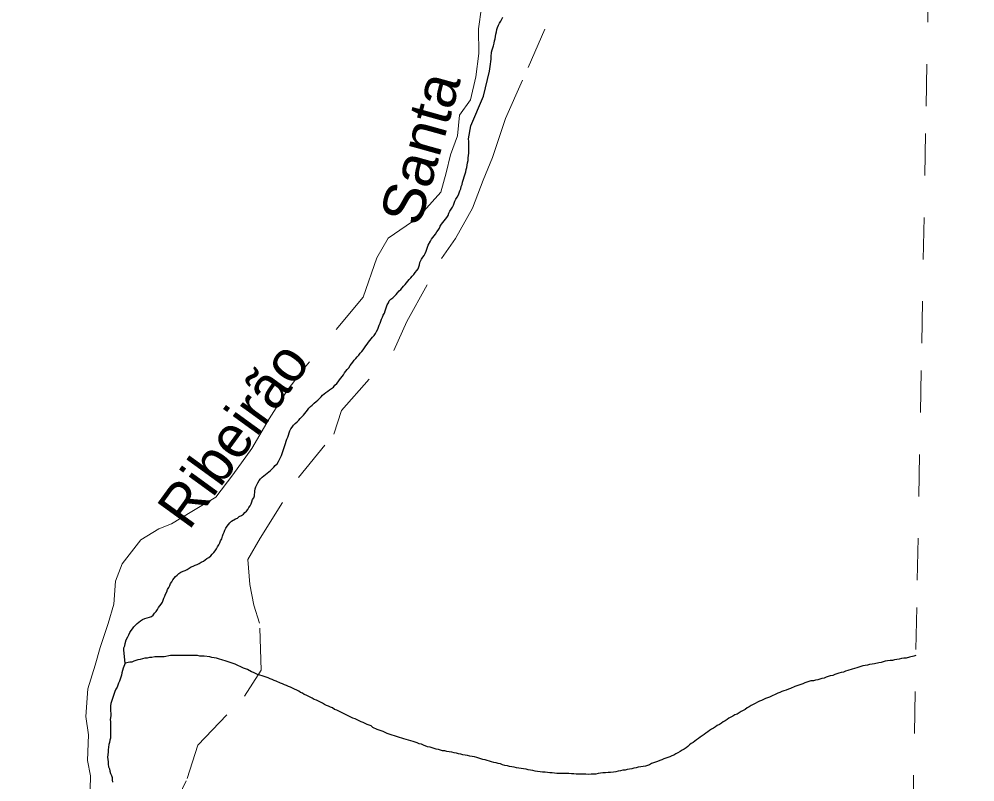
# Model space of a CAD drawing. Extents: x 785.9 to 812.4, y 7674.9 to 7703.1.
# Drawn here: x 809.859 to 812.139, y 7679.501 to 7681.32 of the extents above; entities that cross this region are included whole.
import ezdxf
from ezdxf.enums import TextEntityAlignment as Align

# ---------------------------------------------------------------- set-up
doc = ezdxf.new("R2010")
doc.units = 0
doc.header["$LTSCALE"] = 0.04
doc.linetypes.add('SHORT_DASHED', pattern=[2.7, 1.5, -1.2])
for name, color, linetype, lineweight in [('21', 7, 'SHORT_DASHED', 13), ('53', 7, 'SHORT_DASHED', 13), ('7', 7, 'Continuous', 25)]:
    doc.layers.add(name, color=color, linetype=linetype, lineweight=lineweight)
doc.layers.add('61', color=7, linetype='Continuous')

msp = doc.modelspace()

# ---------------------------------------------------------------- linework, layer by layer
at = {"layer": '21'}
for points in [[(810.2146, 7679.4131), (810.2602, 7679.5091), (810.2853, 7679.5886), (810.3971, 7679.7055), (810.4362, 7679.7672), (810.4326, 7679.8797), (810.4187, 7679.9221), (810.4095, 7679.9712), (810.4051, 7680.031), (810.4345, 7680.0821), (810.5252, 7680.2267), (810.6102, 7680.33), (810.6282, 7680.3862), (810.7531, 7680.5294), (810.7837, 7680.5991), (810.8666, 7680.7488), (810.9003, 7680.7965), (810.9403, 7680.8689), (810.9661, 7680.9356), (810.9884, 7680.9902), (811.0192, 7681.0826), (811.0733, 7681.2042), (811.1523, 7681.3873)], [(810.9618, 7681.3472), (810.9548, 7681.2963), (810.9558, 7681.2377), (810.9489, 7681.1822), (810.9361, 7681.1277), (810.9098, 7681.0906), (810.9047, 7681.0412), (810.8884, 7680.9962), (810.8776, 7680.9529), (810.8651, 7680.9071), (810.8101, 7680.8463), (810.7397, 7680.7976), (810.7122, 7680.7504), (810.6794, 7680.6564), (810.5401, 7680.4884), (810.4982, 7680.4339), (810.4557, 7680.3665), (810.4141, 7680.2957), (810.3691, 7680.2332), (810.3283, 7680.1799), (810.2709, 7680.1458), (810.2226, 7680.1166), (810.1926, 7680.1041), (810.1499, 7680.0779), (810.1047, 7680.0209), (810.0887, 7679.9796), (810.0851, 7679.9246), (810.0712, 7679.8788), (810.0529, 7679.8213)], [(810.9618, 7681.3472), (810.9548, 7681.2963), (810.9558, 7681.2377), (810.9489, 7681.1822), (810.9361, 7681.1277), (810.9098, 7681.0906), (810.9047, 7681.0412), (810.8884, 7680.9962), (810.8776, 7680.9529), (810.8651, 7680.9071), (810.8101, 7680.8463), (810.7397, 7680.7976), (810.7122, 7680.7504), (810.6794, 7680.6564), (810.5401, 7680.4884), (810.4982, 7680.4339), (810.4557, 7680.3665), (810.4141, 7680.2957), (810.3691, 7680.2332), (810.3283, 7680.1799), (810.2709, 7680.1458), (810.2226, 7680.1166), (810.1926, 7680.1041), (810.1499, 7680.0779), (810.1047, 7680.0209), (810.0887, 7679.9796), (810.0851, 7679.9246), (810.0712, 7679.8788), (810.0529, 7679.8213)], [(810.0529, 7679.8213), (810.0404, 7679.7789), (810.0229, 7679.7231), (810.0187, 7679.6564), (810.0247, 7679.6128), (810.0222, 7679.5521), (810.0297, 7679.5153), (810.0281, 7679.4499), (810.0105, 7679.4008), (809.9755, 7679.3329), (809.9064, 7679.2514), (809.8592, 7679.2134)], [(810.0529, 7679.8213), (810.0404, 7679.7789), (810.0229, 7679.7231), (810.0187, 7679.6564), (810.0247, 7679.6128), (810.0222, 7679.5521), (810.0297, 7679.5153), (810.0281, 7679.4499), (810.0105, 7679.4008), (809.9755, 7679.3329), (809.9064, 7679.2514), (809.8592, 7679.2134)]]:
    msp.add_lwpolyline(points, dxfattribs=at)
at = {"layer": '53'}
msp.add_lwpolyline([(811.9059, 7674.8946), (811.9165, 7675.4598), (811.9271, 7676.0251), (811.9377, 7676.5903), (811.9483, 7677.1556), (811.9589, 7677.7208), (811.9695, 7678.2861), (811.9801, 7678.8513), (811.9907, 7679.4165), (812.0013, 7679.9818), (812.0119, 7680.547), (812.0225, 7681.1123), (812.0331, 7681.6775), (812.0437, 7682.2428), (812.0543, 7682.808), (812.0648, 7683.3732), (812.0754, 7683.9385), (812.086, 7684.5037), (812.0966, 7685.069), (812.1071, 7685.6342), (812.1177, 7686.1995), (812.1283, 7686.7647), (812.1388, 7687.3299)], dxfattribs=at)
at = {"layer": '7'}
for points in [[(810.7655, 7680.6715), (810.7696, 7680.6747), (810.7728, 7680.6788), (810.7761, 7680.6828), (810.7801, 7680.6869), (810.7834, 7680.6909), (810.7866, 7680.695), (810.7898, 7680.699), (810.7931, 7680.7031), (810.7963, 7680.7071), (810.8003, 7680.7111), (810.8036, 7680.716), (810.8076, 7680.72), (810.8109, 7680.7241), (810.8125, 7680.7289), (810.8141, 7680.7338), (810.8149, 7680.7395), (810.819, 7680.7476), (810.8222, 7680.7524), (810.8254, 7680.7565), (810.8279, 7680.7613), (810.8303, 7680.7662), (810.8319, 7680.771), (810.8351, 7680.7807), (810.84, 7680.7904), (810.8424, 7680.7953), (810.8457, 7680.7993), (810.8489, 7680.8034), (810.8521, 7680.8074), (810.8554, 7680.8123), (810.8586, 7680.8163), (810.8618, 7680.8212), (810.8635, 7680.826), (810.8667, 7680.8309), (810.8699, 7680.8349), (810.8764, 7680.843), (810.8796, 7680.8471), (810.8829, 7680.8519), (810.8845, 7680.8568), (810.8869, 7680.8616), (810.8893, 7680.8665), (810.8926, 7680.8714), (810.895, 7680.8762), (810.8966, 7680.8811), (810.8982, 7680.8859), (810.9007, 7680.8908), (810.9039, 7680.8956), (810.9071, 7680.9005), (810.9088, 7680.9053), (810.9104, 7680.9102), (810.9128, 7680.9151), (810.9136, 7680.9207), (810.916, 7680.9256), (810.9169, 7680.9312), (810.9185, 7680.9361), (810.9217, 7680.9458), (810.9233, 7680.9507), (810.925, 7680.9555), (810.9258, 7680.9612), (810.9274, 7680.966), (810.9282, 7680.9717), (810.929, 7680.9774), (810.9306, 7680.983), (810.9306, 7680.9887), (810.9314, 7680.9943), (810.9322, 7681), (810.9322, 7681.0283), (810.9314, 7681.034), (810.9363, 7681.0653), (810.967, 7681.1359), (810.967, 7681.1359), (810.9808, 7681.1958), (810.9824, 7681.2072), (810.9832, 7681.2128), (810.984, 7681.2185), (810.9848, 7681.2241), (810.9848, 7681.2298), (810.9856, 7681.2411), (810.9873, 7681.2468), (810.9889, 7681.2517), (810.9905, 7681.2565), (810.9921, 7681.2622), (810.9929, 7681.2678), (810.9945, 7681.2727), (810.9953, 7681.2784), (810.9962, 7681.284), (810.9978, 7681.2897), (810.9986, 7681.2954), (811.0002, 7681.3002), (811.0026, 7681.3051), (811.0051, 7681.3099), (811.0083, 7681.3148), (811.0107, 7681.3196), (811.0131, 7681.3245)], [(810.4387, 7680.2273), (810.4427, 7680.2305), (810.4467, 7680.2338), (810.4508, 7680.237), (810.4548, 7680.2402), (810.4589, 7680.2435), (810.4629, 7680.2475), (810.467, 7680.2516), (810.4702, 7680.2556), (810.4743, 7680.2596), (810.4775, 7680.2645), (810.4799, 7680.2694), (810.4823, 7680.2742), (810.4848, 7680.2791), (810.488, 7680.2888), (810.4896, 7680.2936), (810.4912, 7680.2985), (810.4929, 7680.3033), (810.4945, 7680.3082), (810.4961, 7680.3131), (810.4977, 7680.3179), (810.5001, 7680.3228), (810.5018, 7680.3276), (810.5034, 7680.3333), (810.505, 7680.3381), (810.5074, 7680.343), (810.5107, 7680.347), (810.5139, 7680.3519), (810.518, 7680.3559), (810.522, 7680.3592), (810.526, 7680.3632), (810.5293, 7680.3673), (810.5333, 7680.3713), (810.5374, 7680.3754), (810.5438, 7680.3834), (810.5471, 7680.3875), (810.5503, 7680.3923), (810.5544, 7680.3964), (810.5584, 7680.3996), (810.5633, 7680.4037), (810.5673, 7680.4077), (810.5714, 7680.411), (810.5754, 7680.415), (810.5794, 7680.419), (810.5827, 7680.4231), (810.5867, 7680.4263), (810.5908, 7680.4296), (810.5956, 7680.4328), (810.5997, 7680.436), (810.6094, 7680.4425), (810.6126, 7680.4466), (810.6167, 7680.4506), (810.6199, 7680.4547), (810.6231, 7680.4595), (810.6264, 7680.4636), (810.6296, 7680.4676), (810.6328, 7680.4716), (810.6353, 7680.4765), (810.6385, 7680.4805), (810.6417, 7680.4846), (810.6458, 7680.4886), (810.649, 7680.4935), (810.6523, 7680.4975), (810.6555, 7680.5016), (810.6587, 7680.5064), (810.662, 7680.5105), (810.6652, 7680.5145), (810.6693, 7680.5186), (810.6725, 7680.5234), (810.6765, 7680.5275), (810.6798, 7680.5315), (810.683, 7680.5356), (810.6863, 7680.5404), (810.6895, 7680.5445), (810.6927, 7680.5493), (810.696, 7680.5534), (810.6992, 7680.5574), (810.7024, 7680.5615), (810.7057, 7680.5655), (810.7089, 7680.5704), (810.7113, 7680.5752), (810.7146, 7680.5801), (810.7162, 7680.5849), (810.7178, 7680.5898), (810.7202, 7680.5946), (810.7219, 7680.5995), (810.7235, 7680.6043), (810.7259, 7680.6092), (810.7275, 7680.6141), (810.7308, 7680.6189), (810.7324, 7680.6238), (810.734, 7680.6286), (810.7356, 7680.6335), (810.7372, 7680.6383), (810.7405, 7680.6432), (810.7421, 7680.648), (810.7461, 7680.6521), (810.7502, 7680.6553), (810.7583, 7680.6634), (810.7615, 7680.6675), (810.7655, 7680.6715)], [(810.1118, 7679.7839), (810.1093, 7679.8146), (810.1093, 7679.8203), (810.111, 7679.8251), (810.1118, 7679.8308), (810.1147, 7679.8396), (810.1182, 7679.847), (810.1207, 7679.8518), (810.1231, 7679.8567), (810.1263, 7679.8615), (810.1296, 7679.8656), (810.1328, 7679.8704), (810.1368, 7679.8745), (810.1409, 7679.8785), (810.1449, 7679.8818), (810.149, 7679.885), (810.1538, 7679.8882), (810.1587, 7679.8907), (810.1644, 7679.8923), (810.17, 7679.8939), (810.1749, 7679.8955), (810.1789, 7679.8988), (810.1822, 7679.9028), (810.1862, 7679.9069), (810.1894, 7679.9117), (810.1919, 7679.9166), (810.1951, 7679.9206), (810.1983, 7679.9247), (810.2008, 7679.9295), (810.2024, 7679.9344), (810.204, 7679.9392), (810.2064, 7679.9441), (810.208, 7679.9489), (810.2113, 7679.9538), (810.2129, 7679.9595), (810.2161, 7679.9643), (810.2186, 7679.9692), (810.2202, 7679.974), (810.2234, 7679.9781), (810.2259, 7679.9829), (810.2291, 7679.987), (810.2323, 7679.991), (810.2364, 7679.9942), (810.2404, 7679.9975), (810.2453, 7680.0007), (810.2501, 7680.0031), (810.255, 7680.0048), (810.2598, 7680.0072), (810.2647, 7680.0104), (810.2695, 7680.0137), (810.2744, 7680.0153), (810.2793, 7680.0177), (810.2841, 7680.0193), (810.289, 7680.0218), (810.2938, 7680.025), (810.2987, 7680.0274), (810.3027, 7680.0307), (810.3068, 7680.0339), (810.3116, 7680.0363), (810.3165, 7680.0396), (810.3197, 7680.0436), (810.3238, 7680.0477), (810.327, 7680.0517), (810.3302, 7680.0566), (810.3327, 7680.0614), (810.3359, 7680.0663), (810.3383, 7680.0711), (810.3399, 7680.076), (810.3424, 7680.0808), (810.344, 7680.0865), (810.3456, 7680.0913), (810.348, 7680.0962), (810.3496, 7680.1011), (810.3521, 7680.1059), (810.3553, 7680.1108), (810.3585, 7680.1148), (810.3618, 7680.1189), (810.3658, 7680.1229), (810.3755, 7680.1278), (810.3804, 7680.1294), (810.3844, 7680.1334), (810.3893, 7680.1358), (810.3942, 7680.1391), (810.3974, 7680.1431), (810.4014, 7680.1464), (810.4047, 7680.1504), (810.4071, 7680.1553), (810.4103, 7680.1593), (810.4128, 7680.1642), (810.4144, 7680.169), (810.416, 7680.1739), (810.4192, 7680.1779), (810.4209, 7680.1828), (810.4217, 7680.1941), (810.4225, 7680.1998), (810.4241, 7680.2046), (810.4265, 7680.2095), (810.4289, 7680.2143), (810.4314, 7680.2192), (810.4346, 7680.2232), (810.4387, 7680.2273)], [(810.7931, 7679.5986), (810.7882, 7679.6002), (810.7825, 7679.6018), (810.7769, 7679.6034), (810.772, 7679.605), (810.7664, 7679.6067), (810.7615, 7679.6083), (810.7566, 7679.6099), (810.7469, 7679.6131), (810.7421, 7679.6148), (810.7372, 7679.6164), (810.7275, 7679.6212), (810.7178, 7679.6245), (810.713, 7679.6261), (810.7032, 7679.6309), (810.6992, 7679.6342), (810.6943, 7679.6358), (810.6895, 7679.6374), (810.6846, 7679.6398), (810.6798, 7679.6423), (810.6749, 7679.6439), (810.6604, 7679.6512), (810.6555, 7679.6528), (810.6167, 7679.6722), (810.6118, 7679.6738), (810.607, 7679.6771), (810.6021, 7679.6787), (810.5972, 7679.6811), (810.5924, 7679.6827), (810.5875, 7679.6852), (810.5827, 7679.6884), (810.5681, 7679.6957), (810.5633, 7679.6973), (810.5584, 7679.7005), (810.5438, 7679.7078), (810.539, 7679.7094), (810.5349, 7679.7127), (810.5301, 7679.7143), (810.526, 7679.7175), (810.5212, 7679.7199), (810.5163, 7679.7216), (810.5066, 7679.7264), (810.5018, 7679.728), (810.4969, 7679.7305), (810.4921, 7679.7321), (810.4872, 7679.7345), (810.4823, 7679.7361), (810.4726, 7679.741), (810.4678, 7679.7426), (810.4629, 7679.745), (810.4581, 7679.7466), (810.4532, 7679.7491), (810.4484, 7679.7507), (810.4435, 7679.7523), (810.4387, 7679.7539), (810.433, 7679.7556), (810.4281, 7679.7572), (810.4184, 7679.762), (810.4136, 7679.7636), (810.4039, 7679.7685), (810.3942, 7679.7717), (810.3747, 7679.7814), (810.3699, 7679.7831), (810.365, 7679.7847), (810.3505, 7679.7895), (810.3448, 7679.7912), (810.3351, 7679.7944), (810.3302, 7679.796), (810.3246, 7679.7968), (810.3189, 7679.7976), (810.314, 7679.7992), (810.3003, 7679.8009), (810.2906, 7679.8009), (810.2849, 7679.8025), (810.2202, 7679.8025), (810.2048, 7679.7992), (810.1991, 7679.7992), (810.1886, 7679.7992), (810.183, 7679.7992), (810.1757, 7679.7976), (810.17, 7679.7976), (810.1644, 7679.796), (810.1587, 7679.796), (810.1538, 7679.7944), (810.1482, 7679.7928), (810.1425, 7679.792), (810.1377, 7679.7903), (810.1328, 7679.7887), (810.1279, 7679.7863), (810.1247, 7679.7863), (810.1231, 7679.7863), (810.1118, 7679.7839)], [(811.9979, 7679.802), (811.993, 7679.8009), (811.9825, 7679.7984), (811.9752, 7679.796), (811.9696, 7679.796), (811.9639, 7679.7952), (811.9582, 7679.7936), (811.9526, 7679.7928), (811.9469, 7679.792), (811.942, 7679.7903), (811.9364, 7679.7903), (811.9307, 7679.7895), (811.9251, 7679.7887), (811.9202, 7679.7871), (811.9153, 7679.7855), (811.9097, 7679.7847), (811.8992, 7679.7823), (811.8935, 7679.7814), (811.8878, 7679.7806), (811.883, 7679.779), (811.8773, 7679.7782), (811.8716, 7679.7774), (811.8668, 7679.7758), (811.8571, 7679.7725), (811.8514, 7679.7709), (811.8458, 7679.7693), (811.836, 7679.7661), (811.8304, 7679.7645), (811.8255, 7679.7628), (811.8199, 7679.762), (811.8142, 7679.7604), (811.8093, 7679.7588), (811.8045, 7679.7572), (811.7996, 7679.7547), (811.794, 7679.7539), (811.7891, 7679.7523), (811.7843, 7679.7507), (811.7794, 7679.7483), (811.7737, 7679.7475), (811.7689, 7679.7458), (811.764, 7679.7442), (811.7584, 7679.7434), (811.7535, 7679.7418), (811.7478, 7679.7418), (811.7381, 7679.7386), (811.7333, 7679.7369), (811.7284, 7679.7345), (811.7187, 7679.7313), (811.7139, 7679.7297), (811.709, 7679.728), (811.6993, 7679.7232), (811.6944, 7679.7216), (811.6888, 7679.7199), (811.6831, 7679.7183), (811.6783, 7679.7167), (811.6734, 7679.7143), (811.6686, 7679.7127), (811.6491, 7679.703), (811.6394, 7679.6997), (811.6297, 7679.6949), (811.6249, 7679.6932), (811.62, 7679.6908), (811.6151, 7679.6876), (811.6054, 7679.6827), (811.6006, 7679.6795), (811.5957, 7679.6771), (811.5909, 7679.6738), (811.5812, 7679.669), (811.5763, 7679.6657), (811.5715, 7679.6625), (811.5666, 7679.6609), (811.5617, 7679.6576), (811.552, 7679.6528), (811.548, 7679.6496), (811.5431, 7679.6463), (811.5383, 7679.6439), (811.5342, 7679.6407), (811.5294, 7679.6374), (811.5245, 7679.635), (811.5205, 7679.6318), (811.5156, 7679.6293), (811.5108, 7679.6269), (811.5059, 7679.6237), (811.5019, 7679.6204), (811.497, 7679.6172), (811.493, 7679.614), (811.4881, 7679.6107), (811.4833, 7679.6075), (811.4792, 7679.6042), (811.4752, 7679.601), (811.4671, 7679.5945), (811.4622, 7679.5921), (811.4582, 7679.5889), (811.4541, 7679.5856), (811.4501, 7679.5824), (811.4452, 7679.5792), (811.4404, 7679.5767), (811.4355, 7679.5735), (811.4307, 7679.5703), (811.4258, 7679.5678)], [(810.1118, 7679.7839), (810.1077, 7679.7717), (810.1045, 7679.7612), (810.1037, 7679.7556), (810.1021, 7679.7507), (810.1004, 7679.7458), (810.0988, 7679.741), (810.0964, 7679.7361), (810.0948, 7679.7313), (810.0932, 7679.7264), (810.0899, 7679.7216), (810.0875, 7679.7167), (810.0859, 7679.7119), (810.0826, 7679.7021), (810.081, 7679.6973), (810.0778, 7679.6876), (810.077, 7679.6819), (810.077, 7679.6706), (810.0778, 7679.6641), (810.0778, 7679.6585), (810.0762, 7679.6496), (810.077, 7679.6439), (810.077, 7679.605), (810.0753, 7679.6002), (810.0745, 7679.5945), (810.0729, 7679.5897), (810.0721, 7679.584), (810.0713, 7679.5775), (810.0713, 7679.5719), (810.0697, 7679.5597), (810.0705, 7679.5541), (810.0713, 7679.5484), (810.0713, 7679.5427), (810.0721, 7679.5371), (810.0745, 7679.5322), (810.0753, 7679.5266), (810.077, 7679.5209), (810.0794, 7679.516), (810.081, 7679.5112), (810.081, 7679.5055), (810.0818, 7679.4999)], [(811.4258, 7679.5678), (811.421, 7679.5646), (811.4161, 7679.563), (811.4112, 7679.5605), (811.4015, 7679.5573), (811.3967, 7679.5557), (811.3918, 7679.5533), (811.387, 7679.5516), (811.3821, 7679.5492), (811.3724, 7679.546), (811.3676, 7679.5444), (811.3627, 7679.5419), (811.353, 7679.5387), (811.3473, 7679.5379), (811.3417, 7679.5371), (811.336, 7679.5363), (811.3311, 7679.5347), (811.3255, 7679.5338), (811.3206, 7679.5322), (811.315, 7679.5314), (811.3093, 7679.5306), (811.3044, 7679.529), (811.2988, 7679.529), (811.2939, 7679.5274), (811.2883, 7679.5266), (811.2826, 7679.5249), (811.2769, 7679.5241), (811.2696, 7679.5233), (811.264, 7679.5233), (811.2575, 7679.5225), (811.2518, 7679.5225), (811.2462, 7679.5217), (811.2405, 7679.5209), (811.2349, 7679.5193), (811.2235, 7679.5193), (811.2162, 7679.5185), (811.2106, 7679.5193), (811.1879, 7679.5193), (811.1823, 7679.5201), (811.1766, 7679.5201), (811.1701, 7679.5209), (811.1418, 7679.5209), (811.1361, 7679.5217), (811.1305, 7679.5225), (811.1248, 7679.5225), (811.1191, 7679.5233), (811.1135, 7679.5241), (811.1078, 7679.5241), (811.1022, 7679.5249), (811.0957, 7679.5258), (811.09, 7679.5266), (811.0844, 7679.5282), (811.073, 7679.5298), (811.0682, 7679.5314), (811.0625, 7679.5322), (811.0568, 7679.533), (811.0455, 7679.5347), (811.0398, 7679.5363), (811.0342, 7679.5371), (811.0285, 7679.5379), (811.0237, 7679.5395), (811.018, 7679.5403), (811.0123, 7679.5419), (811.0075, 7679.5436), (811.0018, 7679.5444), (810.997, 7679.546), (810.9913, 7679.5468), (810.9856, 7679.5484), (810.9711, 7679.5533), (810.9654, 7679.5541), (810.9606, 7679.5557), (810.9557, 7679.5573), (810.9508, 7679.5589), (810.9452, 7679.5605), (810.9395, 7679.5614), (810.9339, 7679.5622), (810.929, 7679.5638), (810.9233, 7679.5646), (810.9177, 7679.5654), (810.9128, 7679.567), (810.9071, 7679.5678), (810.9023, 7679.5694), (810.8966, 7679.5703), (810.891, 7679.5719), (810.8853, 7679.5727), (810.8796, 7679.5735), (810.8748, 7679.5751), (810.8691, 7679.5751), (810.8594, 7679.5783), (810.8537, 7679.5792), (810.8489, 7679.5808), (810.844, 7679.5824), (810.8392, 7679.584), (810.8335, 7679.5848), (810.8238, 7679.5881), (810.819, 7679.5905), (810.8133, 7679.5913), (810.8084, 7679.5937), (810.8036, 7679.5953), (810.7987, 7679.597), (810.7931, 7679.5986)]]:
    msp.add_lwpolyline(points, dxfattribs=at)

# ---------------------------------------------------------------- texts
at = {"layer": '61', "width": 1.05}
msp.add_text('Santa', height=0.1, rotation=74.404, dxfattribs=at).set_placement((810.8638, 7680.9988), align=Align.CENTER)
at = {"layer": '61'}
msp.add_text('Ribeirão', height=0.1, rotation=54.038, dxfattribs=at).set_placement((810.4103, 7680.3), align=Align.CENTER)

doc.saveas('drawing.dxf')
